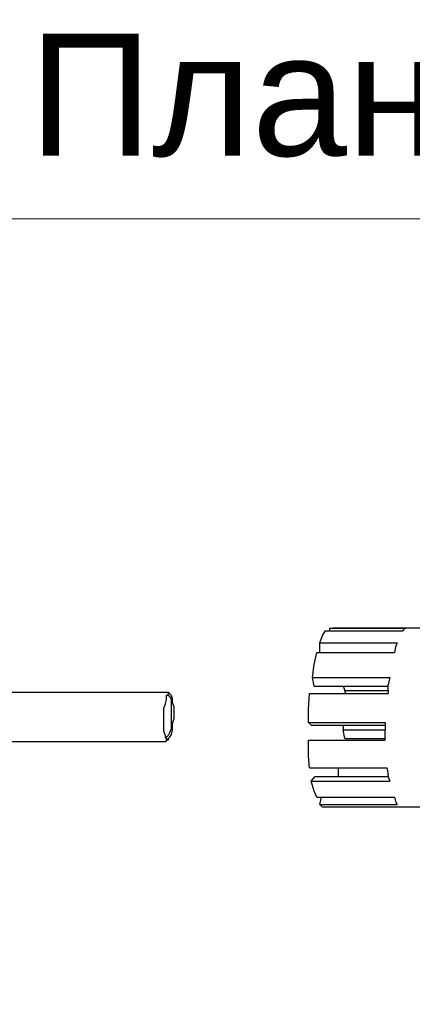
# Model space of a CAD drawing. Header units: millimetres. Extents: x 1114507 to 93926427, y 174473 to 817039.
# Tile 437 of 483: x 2215130 to 2216912, y 769243 to 773715. Entities that reach past the tile are written whole.
import ezdxf

# ---------------------------------------------------------------- set-up
doc = ezdxf.new("R2010")
doc.units = ezdxf.units.MM
doc.styles.add('Arial$001', font='arial.ttf', dxfattribs={"height": 2.041488})

msp = doc.modelspace()

# ---------------------------------------------------------------- linework, layer by layer
at = {"color": 7, "linetype": 'Continuous', "lineweight": 9, "elevation": -2718483}
msp.add_lwpolyline([(2210427, 772809.4), (2229627.9, 772809.4), (2229626.2, 763992.8), (2210427, 763992.8)], close=True, dxfattribs=at)
at = {"color": 7, "linetype": 'Continuous', "lineweight": -2, "elevation": -2718483}
for points in [[(2216491.7, 770884.4), (2216504.6, 770917.9), (2216504.6, 770917.9)], [(2216504.6, 770917.9), (2216517.5, 770938.6), (2216517.5, 770938.6)], [(2216517.5, 770938.6), (2216538.2, 770938.6), (2216538.2, 770938.6)], [(2216538.2, 770938.6), (2216538.2, 770951.5), (2216538.2, 770951.5)], [(2216538.2, 770951.5), (2216881.9, 770951.5), (2216881.9, 770951.5)], [(2216538.2, 770951.5), (2216551.1, 770951.5), (2216551.1, 770951.5)], [(2216538.2, 770938.6), (2216869, 770938.6), (2216869, 770938.6)], [(2217021.4, 770951.5), (2216551.1, 770951.5), (2216551.1, 770951.5)], [(2216876.7, 770951.5), (2216869, 770938.6), (2216869, 770938.6)], [(2216881.9, 770951.5), (2216876.7, 770951.5), (2216876.7, 770951.5)], [(2216491.7, 770840.4), (2216491.7, 770884.4), (2216491.7, 770884.4)], [(2216491.7, 770884.4), (2216843.1, 770884.4), (2216843.1, 770884.4)], [(2216843.1, 770884.4), (2216835.4, 770866.3), (2216835.4, 770866.3)], [(2216465.9, 770786.2), (2216478.8, 770840.4), (2216478.8, 770840.4)], [(2216478.8, 770840.4), (2216491.7, 770840.4), (2216491.7, 770840.4)], [(2216491.7, 770840.4), (2216830.2, 770840.4), (2216830.2, 770840.4)], [(2216835.4, 770866.3), (2216830.2, 770840.4), (2216830.2, 770840.4)], [(2216458.1, 770726.7), (2216465.9, 770786.2), (2216465.9, 770786.2)], [(2216465.9, 770688), (2216458.1, 770726.7), (2216458.1, 770726.7)], [(2216458.1, 770726.7), (2216809.5, 770726.7), (2216809.5, 770726.7)], [(2216809.5, 770726.7), (2216801.8, 770693.1), (2216801.8, 770693.1)], [(2216801.8, 770688), (2216801.8, 770693.1), (2216801.8, 770693.1)], [(2215791.4, 770659.5), (2215011.1, 770659.5), (2215011.1, 770659.5)], [(2215796.6, 770659.5), (2215791.4, 770659.5), (2215791.4, 770659.5)], [(2215796.6, 770659.5), (2215796.6, 770662.1), (2215796.6, 770662.1)], [(2215804.3, 770659.5), (2215796.6, 770659.5), (2215796.6, 770659.5)], [(2215796.6, 770628.5), (2215796.6, 770646.6), (2215796.6, 770646.6)], [(2215796.6, 770646.6), (2215804.3, 770646.6), (2215804.3, 770646.6)], [(2215804.3, 770659.5), (2215804.3, 770662.1), (2215804.3, 770662.1)], [(2215809.5, 770654.4), (2215804.3, 770659.5), (2215804.3, 770659.5)], [(2215804.3, 770654.4), (2215809.5, 770654.4), (2215809.5, 770654.4)], [(2215804.3, 770646.6), (2215804.3, 770654.4), (2215804.3, 770654.4)], [(2215804.3, 770646.6), (2215809.5, 770641.5), (2215809.5, 770641.5)], [(2215809.5, 770654.4), (2215817.3, 770646.6), (2215817.3, 770646.6)], [(2215817.3, 770646.6), (2215822.4, 770633.7), (2215822.4, 770633.7)], [(2216440, 770582), (2216445.2, 770654.4), (2216445.2, 770654.4)], [(2216445.2, 770654.4), (2216610.6, 770654.4), (2216610.6, 770654.4)], [(2216465.9, 770688), (2216597.6, 770688), (2216597.6, 770688)], [(2216597.6, 770688), (2216605.4, 770667.3), (2216605.4, 770667.3)], [(2216597.6, 770688), (2216801.8, 770688), (2216801.8, 770688)], [(2216610.6, 770654.4), (2216605.4, 770667.3), (2216605.4, 770667.3)], [(2216605.4, 770667.3), (2216801.8, 770667.3), (2216801.8, 770667.3)], [(2216610.6, 770654.4), (2216801.8, 770654.4), (2216801.8, 770654.4)], [(2216801.8, 770667.3), (2216801.8, 770688), (2216801.8, 770688)], [(2216801.8, 770667.3), (2216801.8, 770654.4), (2216801.8, 770654.4)], [(2215783.7, 770587.2), (2215791.4, 770607.9), (2215791.4, 770607.9)], [(2215791.4, 770607.9), (2215796.6, 770628.5), (2215796.6, 770628.5)], [(2215809.5, 770641.5), (2215817.3, 770628.5), (2215817.3, 770628.5)], [(2215817.3, 770628.5), (2215817.3, 770615.6), (2215817.3, 770615.6)], [(2215817.3, 770615.6), (2215817.3, 770587.2), (2215817.3, 770587.2)], [(2215822.4, 770633.7), (2215822.4, 770615.6), (2215822.4, 770615.6)], [(2215822.4, 770615.6), (2215830.2, 770594.9), (2215830.2, 770594.9)], [(2215783.7, 770561.4), (2215783.7, 770587.2), (2215783.7, 770587.2)], [(2215783.7, 770527.8), (2215783.7, 770561.4), (2215783.7, 770561.4)], [(2215817.3, 770587.2), (2215817.3, 770569.1), (2215817.3, 770569.1)], [(2215817.3, 770569.1), (2215817.3, 770540.7), (2215817.3, 770540.7)], [(2215830.2, 770594.9), (2215830.2, 770569.1), (2215830.2, 770569.1)], [(2215830.2, 770569.1), (2215830.2, 770540.7), (2215830.2, 770540.7)], [(2216440, 770522.6), (2216440, 770582), (2216440, 770582)], [(2215783.7, 770501.9), (2215783.7, 770527.8), (2215783.7, 770527.8)], [(2215817.3, 770540.7), (2215817.3, 770514.8), (2215817.3, 770514.8)], [(2215817.3, 770514.8), (2215817.3, 770494.2), (2215817.3, 770494.2)], [(2215830.2, 770540.7), (2215822.4, 770514.8), (2215822.4, 770514.8)], [(2215822.4, 770514.8), (2215822.4, 770489), (2215822.4, 770489)], [(2216452.9, 770509.7), (2216440, 770522.6), (2216440, 770522.6)], [(2216440, 770522.6), (2216788.9, 770522.6), (2216788.9, 770522.6)], [(2216788.9, 770522.6), (2216788.9, 770509.7), (2216788.9, 770509.7)], [(2215783.7, 770481.2), (2215783.7, 770501.9), (2215783.7, 770501.9)], [(2215791.4, 770463.2), (2215783.7, 770481.2), (2215783.7, 770481.2)], [(2215809.5, 770476.1), (2215804.3, 770463.2), (2215804.3, 770463.2)], [(2215817.3, 770494.2), (2215809.5, 770476.1), (2215809.5, 770476.1)], [(2215817.3, 770468.3), (2215809.5, 770455.4), (2215809.5, 770455.4)], [(2215822.4, 770489), (2215817.3, 770468.3), (2215817.3, 770468.3)], [(2216452.9, 770509.7), (2216597.6, 770509.7), (2216597.6, 770509.7)], [(2216597.6, 770509.7), (2216597.6, 770489), (2216597.6, 770489)], [(2216597.6, 770509.7), (2216788.9, 770509.7), (2216788.9, 770509.7)], [(2216597.6, 770489), (2216788.9, 770489), (2216788.9, 770489)], [(2216605.4, 770450.2), (2216597.6, 770489), (2216597.6, 770489)], [(2216788.9, 770509.7), (2216788.9, 770489), (2216788.9, 770489)], [(2216788.9, 770476.1), (2216788.9, 770489), (2216788.9, 770489)], [(2216788.9, 770450.2), (2216788.9, 770476.1), (2216788.9, 770476.1)], [(2215778.5, 770434.7), (2214995.6, 770434.7), (2214995.6, 770434.7)], [(2215783.7, 770434.7), (2215778.5, 770434.7), (2215778.5, 770434.7)], [(2215783.7, 770434.7), (2215783.7, 770437.3), (2215783.7, 770437.3)], [(2215791.4, 770434.7), (2215783.7, 770434.7), (2215783.7, 770434.7)], [(2215791.4, 770455.4), (2215791.4, 770463.2), (2215791.4, 770463.2)], [(2215796.6, 770455.4), (2215791.4, 770455.4), (2215791.4, 770455.4)], [(2215796.6, 770450.2), (2215791.4, 770455.4), (2215791.4, 770455.4)], [(2215796.6, 770442.5), (2215791.4, 770434.7), (2215791.4, 770434.7)], [(2215804.3, 770463.2), (2215796.6, 770455.4), (2215796.6, 770455.4)], [(2215804.3, 770450.2), (2215796.6, 770442.5), (2215796.6, 770442.5)], [(2215796.6, 770442.5), (2215796.6, 770450.2), (2215796.6, 770450.2)], [(2215804.3, 770442.5), (2215796.6, 770442.5), (2215796.6, 770442.5)], [(2215809.5, 770455.4), (2215804.3, 770450.2), (2215804.3, 770450.2)], [(2215804.3, 770450.2), (2215804.3, 770442.5), (2215804.3, 770442.5)], [(2216440, 770370.1), (2216440, 770442.5), (2216440, 770442.5)], [(2216440, 770442.5), (2216788.9, 770442.5), (2216788.9, 770442.5)], [(2216605.4, 770450.2), (2216788.9, 770450.2), (2216788.9, 770450.2)], [(2216788.9, 770442.5), (2216788.9, 770450.2), (2216788.9, 770450.2)], [(2216445.2, 770315.9), (2216440, 770370.1), (2216440, 770370.1)], [(2216445.2, 770315.9), (2216577, 770315.9), (2216577, 770315.9)], [(2216577, 770277.1), (2216577, 770315.9), (2216577, 770315.9)], [(2216577, 770315.9), (2216796.6, 770315.9), (2216796.6, 770315.9)], [(2216796.6, 770315.9), (2216801.8, 770284.9), (2216801.8, 770284.9)], [(2216452.9, 770256.4), (2216471, 770277.1), (2216471, 770277.1)], [(2216465.9, 770209.9), (2216452.9, 770256.4), (2216452.9, 770256.4)], [(2216452.9, 770256.4), (2216809.5, 770256.4), (2216809.5, 770256.4)], [(2216471, 770277.1), (2216577, 770277.1), (2216577, 770277.1)], [(2216577, 770277.1), (2216801.8, 770277.1), (2216801.8, 770277.1)], [(2216801.8, 770277.1), (2216801.8, 770284.9), (2216801.8, 770284.9)], [(2216801.8, 770277.1), (2216809.5, 770256.4), (2216809.5, 770256.4)], [(2216478.8, 770184.1), (2216465.9, 770209.9), (2216465.9, 770209.9)], [(2216478.8, 770184.1), (2216499.4, 770184.1), (2216499.4, 770184.1)], [(2216491.7, 770150.5), (2216499.4, 770184.1), (2216499.4, 770184.1)], [(2216499.4, 770184.1), (2216830.2, 770184.1), (2216830.2, 770184.1)], [(2216830.2, 770184.1), (2216835.4, 770163.4), (2216835.4, 770163.4)], [(2216835.4, 770163.4), (2216843.1, 770150.5), (2216843.1, 770150.5)], [(2216504.6, 770137.6), (2216491.7, 770150.5), (2216491.7, 770150.5)], [(2216491.7, 770150.5), (2216843.1, 770150.5), (2216843.1, 770150.5)], [(2216967.2, 770137.6), (2216504.6, 770137.6), (2216504.6, 770137.6)]]:
    msp.add_lwpolyline(points, dxfattribs=at)
for points in [[(2215804.3, 770646.6), (2215804.3, 770646.6)], [(2215809.5, 770654.4), (2215809.5, 770654.4)], [(2215796.6, 770450.2), (2215796.6, 770450.2)], [(2215796.6, 770450.2), (2215796.6, 770450.2)], [(2215804.3, 770442.5), (2215804.3, 770442.5)]]:
    msp.add_lwpolyline(points, close=True, dxfattribs=at)

# ---------------------------------------------------------------- texts
at = {"color": 7, "style": 'Arial$001'}
msp.add_text('План сборки соединителя', height=555.374, dxfattribs=at).set_placement((2215173.2, 773096.2, -2718483))

doc.saveas('drawing.dxf')
